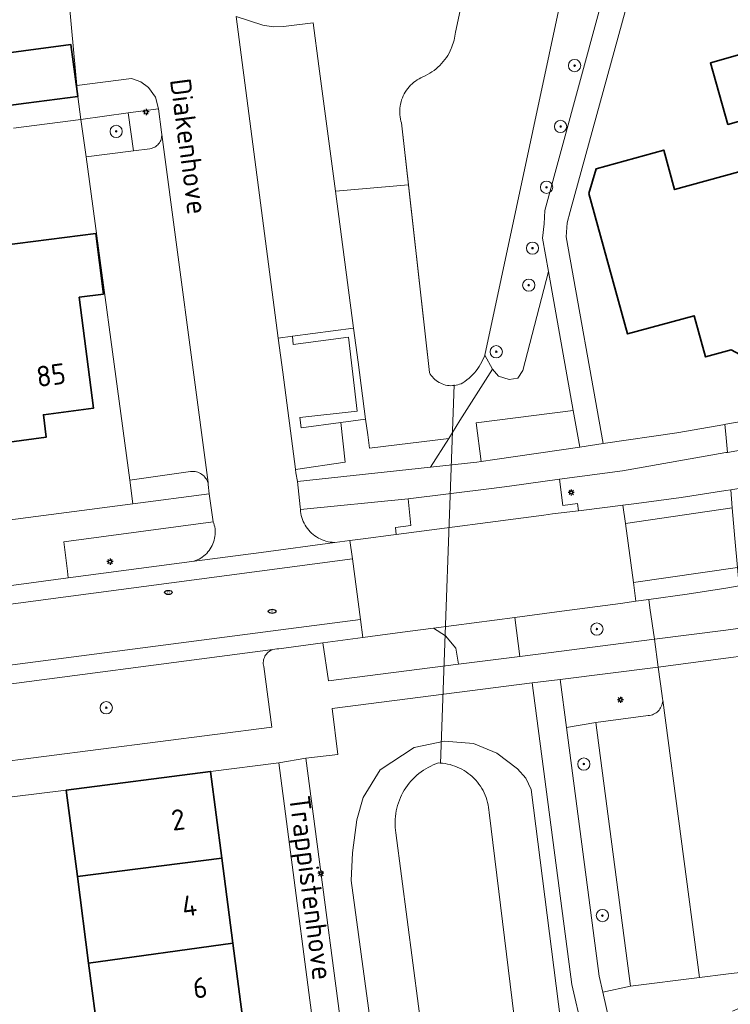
# Model space of a CAD drawing. Header units: metres. Extents: x 152610 to 160096, y 456114 to 462495.
# Tile 513 of 938: x 158454 to 158500, y 459817 to 459881. Entities that reach past the tile are written whole.
import ezdxf
from ezdxf.enums import TextEntityAlignment as Align

# ---------------------------------------------------------------- set-up
doc = ezdxf.new("R2010")
doc.units = ezdxf.units.M
doc.header["$LTSCALE"] = 0.5
doc.layers.get('0').update_dxf_attribs({"linetype": 'CONTINUOUS'})
for name, color, linetype, lineweight in [('B-PV-GK-BESCHOEIING-G', 251, 'GK-BESCHOEIING-SO', 18), ('B-PV-GR-BEPLANTING_CULTUUR_BOSPLANTSOEN-GV', 251, 'CONTINUOUS', 18), ('B-PV-GR-BEPLANTING_CULTUUR_HEESTERS-GV', 251, 'CONTINUOUS', 18), ('B-PV-GR-BOOM-S', 251, 'CONTINUOUS', 25), ('B-PV-GR-HAAG-GV', 251, 'CONTINUOUS', 13), ('B-PV-GW-TALUD_KRUIN-G', 251, 'CONTINUOUS', 18), ('B-PV-IE-MEUBILAIR-S', 251, 'CONTINUOUS', 25), ('B-PV-IE-TERREINAFSCHEIDING_KUNSTMATIG_MUUR-GV', 251, 'CONTINUOUS', 18), ('B-PV-KW-KUNSTWERK_DUIKER-G', 251, 'CONTINUOUS', 18), ('B-PV-OG-BEBOUWING-GV', 6, 'CONTINUOUS', 35), ('B-PV-OG-BEBOUWING-T18', 1, 'CONTINUOUS', 18), ('B-PV-OG-TERREIN_BEGROEID-GV', 251, 'CONTINUOUS', 18), ('B-PV-OG-TOPOGRAFIE-T18', 1, 'CONTINUOUS', 18), ('B-PV-OG-WATER_SLOOT-GV', 251, 'CONTINUOUS', 18), ('B-PV-VH-GESLOTENVERHARDING_ASFALT-GV', 251, 'CONTINUOUS', 18), ('B-PV-VH-GESLOTENVERHARDING_BETON-GV', 251, 'CONTINUOUS', 18), ('B-PV-VH-ONVERHARD_ZAND-GV', 251, 'CONTINUOUS', 18), ('B-PV-VH-OPENVERHARDING_BETONSTRAATSTEEN-GV', 251, 'CONTINUOUS', 18), ('B-PV-VH-OPENVERHARDING_TEGEL-GV', 251, 'CONTINUOUS', 18)]:
    doc.layers.add(name, color=color, linetype=linetype, lineweight=lineweight)
doc.styles.add('NLCS-ISO', font='NLCS-ISO.ttf')
doc.styles.add('NLCS-ISO-M750-T18', font='NLCS-ISO.ttf', dxfattribs={"height": 1.35})
doc.linetypes.add('GK-BESCHOEIING-SO', pattern='A,18,-3,[1,NLCS.SHX,S=0.6,R=0,X=0,Y=0],-3', length=24)

# ---------------------------------------------------------------- blocks, each defined once
blk = doc.blocks.new('SIE-MEUBILAIR_PAAL_LICHTMAST-SO')
for points in [[(-0.62, 0), (-1, 0)], [(-0.71, 0.71), (-0.44, 0.44)], [(0, 1), (0, 0.62)], [(0.44, 0.44), (0.71, 0.71)], [(1, 0), (0.62, 0)], [(-0.71, -0.71), (-0.44, -0.44)], [(0, -0.62), (0, -1)], [(0.44, -0.44), (0.71, -0.71)]]:
    blk.add_lwpolyline(points)
blk.add_circle((0, 0), 0.5)
blk = doc.blocks.new('SIE-MEUBILAIR_PUT_RIOOLPUT-SO')
blk.add_ellipse((0, 0), major_axis=(1.25, 0), ratio=0.54)
at = {"style": 'NLCS-ISO'}
blk.add_text('ri', height=0.75, dxfattribs=at).set_placement((-0.04, 0.07), align=Align.MIDDLE_CENTER)
blk = doc.blocks.new('SGR-BOOM_GBKN-SO')
at = {"linetype": 'ByBlock', "lineweight": 18}
h = blk.add_hatch(color=0, dxfattribs=at)
h.dxf.hatch_style = 1
edge = h.paths.add_edge_path()
edge.add_arc((0, 0), 0.25, 0, 360)
at = {"color": 0, "linetype": 'ByBlock', "lineweight": 18}
for radius in [2, 0.25]:
    blk.add_circle((0, 0), radius, dxfattribs=at)
at = {"color": 0, "linetype": 'ByBlock', "lineweight": 18, "style": 'NLCS-ISO'}
blk.add_attdef('SOORT', (2.5, 0), '', height=1.5, dxfattribs=at)

msp = doc.modelspace()

# ---------------------------------------------------------------- linework, layer by layer
at = {"layer": 'B-PV-GK-BESCHOEIING-G', "flags": 128}
for points in [[(158482.859, 459857.351), (158482.756, 459857.303), (158482.649, 459857.262), (158482.539, 459857.229), (158482.427, 459857.203), (158482.314, 459857.186), (158482.2, 459857.176), (158482.085, 459857.174), (158481.971, 459857.181), (158481.857, 459857.195), (158481.745, 459857.217), (158481.634, 459857.247), (158481.526, 459857.284), (158481.421, 459857.329), (158481.319, 459857.382), (158481.221, 459857.441), (158481.127, 459857.507), (158481.038, 459857.579), (158480.955, 459857.657), (158480.877, 459857.741), (158480.805, 459857.831), (158480.74, 459857.925), (158480.681, 459858.023), (158478.864, 459874.302), (158478.832, 459874.416), (158478.8, 459874.553), (158478.777, 459874.692), (158478.762, 459874.832), (158478.754, 459874.972), (158478.755, 459875.113), (158478.764, 459875.253), (158478.78, 459875.393), (158478.804, 459875.532), (158478.837, 459875.669), (158478.877, 459875.803), (158478.924, 459875.936), (158478.979, 459876.065), (158479.042, 459876.191), (158479.111, 459876.314), (158479.187, 459876.432), (158479.27, 459876.545), (158479.359, 459876.654), (158479.455, 459876.758), (158479.556, 459876.856), (158479.662, 459876.948), (158479.773, 459877.034), (158479.889, 459877.113), (158480.01, 459877.186), (158480.134, 459877.251), (158480.262, 459877.31), (158480.414, 459877.379), (158480.563, 459877.454), (158480.708, 459877.537), (158480.849, 459877.627), (158480.985, 459877.723), (158481.117, 459877.826), (158481.243, 459877.935), (158481.364, 459878.05), (158481.48, 459878.171), (158481.589, 459878.297), (158481.693, 459878.428), (158481.79, 459878.564), (158481.88, 459878.704), (158481.964, 459878.848), (158482.04, 459878.997), (158482.11, 459879.149), (158482.131, 459879.2), (158482.308, 459879.697), (158482.396, 459880.217), (158485.88, 459896.56), (158489.95, 459915.29), (158494.249, 459935.325), (158494.258, 459935.466), (158494.275, 459935.615), (158494.3, 459935.763), (158494.332, 459935.91), (158494.373, 459936.054), (158494.421, 459936.196), (158494.477, 459936.336), (158494.54, 459936.472), (158494.61, 459936.605), (158494.687, 459936.734), (158494.771, 459936.858), (158494.861, 459936.978), (158494.958, 459937.093), (158495.061, 459937.202), (158495.169, 459937.306), (158495.213, 459937.346), (158495.328, 459937.444), (158495.449, 459937.536), (158495.574, 459937.621), (158495.704, 459937.699), (158495.837, 459937.771), (158495.974, 459937.835), (158496.115, 459937.892), (158496.258, 459937.941), (158496.403, 459937.983), (158496.551, 459938.017), (158496.7, 459938.044), (158496.85, 459938.062), (158497.001, 459938.072), (158497.153, 459938.075), (158497.304, 459938.069), (158497.455, 459938.056), (158497.605, 459938.034), (158497.753, 459938.005), (158497.9, 459937.968), (158498.045, 459937.923), (158498.187, 459937.87), (158498.326, 459937.81), (158498.462, 459937.743), (158498.594, 459937.669), (158498.722, 459937.588), (158498.845, 459937.5), (158498.964, 459937.406), (158499.077, 459937.306), (158499.185, 459937.2), (158499.287, 459937.088), (158499.384, 459936.971), (158499.474, 459936.849), (158499.557, 459936.723), (158500, 459934.95), (158500.27, 459933.87), (158500, 459932.606), (158484.296, 459859.171), (158484.244, 459859.034), (158484.177, 459858.877), (158484.102, 459858.724), (158484.02, 459858.575), (158483.932, 459858.43), (158483.836, 459858.289), (158483.734, 459858.152), (158483.626, 459858.021), (158483.512, 459857.895), (158483.392, 459857.774), (158483.266, 459857.659), (158483.135, 459857.55), (158482.999, 459857.447)], [(158485.035, 459791.481), (158485.146, 459791.394), (158485.262, 459791.313), (158485.383, 459791.239), (158485.507, 459791.171), (158485.635, 459791.111), (158485.767, 459791.058), (158485.901, 459791.013), (158486.037, 459790.976), (158486.175, 459790.946), (158486.315, 459790.924), (158486.456, 459790.91), (158486.597, 459790.903), (158486.739, 459790.905), (158486.88, 459790.915), (158487.02, 459790.933), (158487.159, 459790.959), (158487.297, 459790.992), (158487.432, 459791.034), (158487.565, 459791.083), (158487.694, 459791.139), (158487.821, 459791.202), (158487.943, 459791.273), (158488.062, 459791.35), (158488.176, 459791.434), (158488.285, 459791.525), (158488.388, 459791.621), (158488.481, 459791.717), (158489.232, 459792.896), (158489.836, 459794.157), (158491.011, 459801.668), (158491.036, 459801.79), (158491.054, 459801.913), (158491.064, 459802.037), (158491.065, 459802.162), (158491.059, 459802.286), (158491.044, 459802.41), (158491.022, 459802.533), (158490.992, 459802.653), (158490.954, 459802.772), (158490.909, 459802.888), (158490.856, 459803.001), (158490.796, 459803.11), (158490.73, 459803.215), (158490.656, 459803.316), (158490.577, 459803.412), (158490.491, 459803.502), (158490.4, 459803.587), (158490.303, 459803.666), (158490.202, 459803.738), (158490.151, 459803.771), (158488.509, 459804.513), (158488.391, 459804.618), (158488.273, 459804.734), (158488.161, 459804.856), (158488.055, 459804.982), (158487.955, 459805.114), (158487.862, 459805.25), (158487.776, 459805.391), (158487.696, 459805.536), (158487.623, 459805.684), (158487.558, 459805.836), (158487.5, 459805.991), (158487.45, 459806.148), (158487.407, 459806.308), (158487.372, 459806.469), (158487.345, 459806.632), (158487.326, 459806.796), (158487.315, 459806.961), (158484.58, 459829.358), (158484.567, 459829.523), (158484.545, 459829.687), (158484.516, 459829.849), (158484.479, 459830.011), (158484.435, 459830.17), (158484.382, 459830.327), (158484.322, 459830.481), (158484.255, 459830.632), (158484.18, 459830.779), (158484.099, 459830.923), (158484.01, 459831.063), (158483.915, 459831.198), (158483.814, 459831.329), (158483.706, 459831.454), (158483.592, 459831.574), (158483.473, 459831.688), (158483.348, 459831.797), (158483.218, 459831.899), (158483.084, 459831.995), (158482.945, 459832.085), (158482.801, 459832.167), (158482.654, 459832.243), (158482.504, 459832.311), (158482.35, 459832.372), (158482.194, 459832.425), (158482.035, 459832.471), (158481.874, 459832.509), (158481.711, 459832.539), (158481.547, 459832.562), (158481.383, 459832.576), (158481.278, 459832.581), (158481.107, 459832.52), (158480.939, 459832.452), (158480.774, 459832.376), (158480.612, 459832.293), (158480.454, 459832.203), (158480.3, 459832.106), (158480.151, 459832.003), (158480.007, 459831.893), (158479.867, 459831.776), (158479.733, 459831.654), (158479.604, 459831.526), (158479.481, 459831.392), (158479.364, 459831.253), (158479.253, 459831.11), (158479.149, 459830.961), (158479.051, 459830.808), (158478.96, 459830.65), (158478.876, 459830.489), (158478.799, 459830.325), (158478.73, 459830.157), (158478.668, 459829.986), (158478.614, 459829.813), (158478.567, 459829.637), (158478.528, 459829.46), (158478.497, 459829.281), (158478.474, 459829.101), (158478.459, 459828.92), (158478.452, 459828.738), (158478.453, 459828.556), (158478.461, 459828.375), (158478.478, 459828.194), (158478.5, 459828.033), (158482.926, 459794.134), (158483.017, 459793.929), (158483.115, 459793.727), (158483.221, 459793.528), (158483.333, 459793.334), (158483.452, 459793.144), (158483.578, 459792.958), (158483.711, 459792.777), (158483.85, 459792.6), (158483.995, 459792.429), (158484.146, 459792.262), (158484.303, 459792.102), (158484.465, 459791.947), (158484.633, 459791.798), (158484.806, 459791.655), (158484.985, 459791.518)]]:
    msp.add_lwpolyline(points, close=True, dxfattribs=at)
at = {"layer": 'B-PV-GR-BEPLANTING_CULTUUR_BOSPLANTSOEN-GV', "flags": 128}
msp.add_lwpolyline([(158503.264, 459942.976), (158502.271, 459943.233), (158501.673, 459942.809), (158500, 459934.95), (158500.27, 459933.87), (158500, 459932.606), (158484.296, 459859.171), (158484.796, 459858.247), (158485.183, 459857.785), (158485.888, 459857.571), (158486.448, 459857.668), (158486.778, 459858.17), (158488.442, 459864.606), (158488.054, 459866.783), (158488.156, 459867.733), (158488.207, 459868.584), (158492.786, 459885.444), (158493.879, 459888.522), (158495.186, 459898.113), (158500, 459923.027), (158503.55, 459941.4), (158503.913, 459942.54)], close=True, dxfattribs=at)
at = {"layer": 'B-PV-GR-BEPLANTING_CULTUUR_HEESTERS-GV', "flags": 128}
for points in [[(158461.059, 459874.952), (158457.98, 459874.52), (158458.32, 459872.09), (158461.405, 459872.485)], [(158493.79, 459818.04), (158491.53, 459835.22), (158489.611, 459834.901), (158491.75, 459818.69), (158491.983, 459817.642)]]:
    msp.add_lwpolyline(points, close=True, dxfattribs=at)
at = {"layer": 'B-PV-GR-HAAG-GV', "flags": 128}
for points in [[(158465.333, 459851.582), (158465.242, 459851.585), (158465.151, 459851.58), (158465.109, 459851.575), (158461.16, 459851.02), (158461.361, 459849.477), (158466.334, 459850.113), (158466.277, 459850.732), (158466.257, 459850.821), (158466.229, 459850.908), (158466.194, 459850.992), (158466.151, 459851.072), (158466.102, 459851.149), (158466.046, 459851.22), (158465.984, 459851.287), (158465.916, 459851.348), (158465.843, 459851.403), (158465.766, 459851.451), (158465.685, 459851.492), (158465.6, 459851.527), (158465.513, 459851.553), (158465.424, 459851.572)], [(158495.35, 459840.64), (158495.05, 459842.7), (158494.976, 459843.231), (158494.14, 459843.118), (158493.138, 459842.983), (158489.323, 459842.468), (158486.244, 459842.061), (158486.579, 459839.521), (158487.77, 459839.673)], [(158482.571, 459839.01), (158482.408, 459840.065), (158481.741, 459840.872), (158480.947, 459841.362), (158479.436, 459841.162), (158477.305, 459840.88), (158476.346, 459840.753), (158473.75, 459840.41), (158474.1, 459837.93)], [(158495.852, 459836.959), (158495.6, 459838.83), (158489.2, 459838.02), (158489.611, 459834.901), (158491.53, 459835.22), (158494.95, 459835.67), (158495.039, 459835.68), (158495.127, 459835.699), (158495.214, 459835.725), (158495.297, 459835.758), (158495.377, 459835.799), (158495.453, 459835.847), (158495.525, 459835.901), (158495.592, 459835.962), (158495.652, 459836.028), (158495.707, 459836.099), (158495.755, 459836.175), (158495.797, 459836.255), (158495.831, 459836.339), (158495.857, 459836.424), (158495.876, 459836.512), (158495.887, 459836.602), (158495.89, 459836.671), (158495.88, 459836.75)]]:
    msp.add_lwpolyline(points, close=True, dxfattribs=at)
msp.add_lwpolyline([(158500.43, 459816.41), (158503.5, 459817.75), (158503.8, 459818.24), (158502.68, 459818.59), (158501.816, 459818.845), (158500.92, 459818.93), (158500, 459818.816), (158498.28, 459818.601), (158493.79, 459818.04), (158491.983, 459817.642), (158492.5, 459815.31)], dxfattribs=at)
at = {"layer": 'B-PV-GW-TALUD_KRUIN-G', "flags": 128}
msp.add_lwpolyline([(158483.564, 459833.859), (158481.659, 459833.998), (158479.687, 459833.596), (158477.468, 459832.122), (158476.359, 459830.328), (158475.947, 459828.875), (158475.668, 459826.714), (158475.588, 459824.914), (158479.858, 459793.387), (158479.985, 459792.19), (158480.647, 459790.696), (158482.311, 459789.023), (158484.572, 459788.521), (158487.462, 459788.646), (158490.288, 459789.27), (158491.392, 459790.575), (158492.475, 459793.223), (158494.545, 459801.605), (158494.715, 459802.152), (158489.84, 459811.048), (158487.319, 459830.848), (158486.96, 459831.587), (158486.424, 459832.207), (158485.087, 459833.214)], close=True, dxfattribs=at)
at = {"layer": 'B-PV-IE-TERREINAFSCHEIDING_KUNSTMATIG_MUUR-GV', "flags": 128}
msp.add_lwpolyline([(158475.744, 459860.929), (158471.762, 459860.394), (158471.803, 459859.86), (158475.413, 459860.329), (158475.969, 459855.516), (158472.249, 459855.094), (158472.334, 459854.429), (158474.918, 459854.771), (158476.53, 459854.984), (158476.039, 459858.698)], close=True, dxfattribs=at)
at = {"layer": 'B-PV-KW-KUNSTWERK_DUIKER-G', "flags": 128}
msp.add_lwpolyline([(158482.298, 459857.23), (158481.41, 459832.552)], dxfattribs=at)
at = {"layer": 'B-PV-OG-BEBOUWING-GV', "flags": 128}
for points in [[(158457.77, 459876.035), (158457.325, 459879.406), (158451.135, 459878.588), (158451.215, 459877.967), (158451.221, 459877.968), (158451.573, 459875.216), (158454.4, 459875.59)], [(158503.811, 459875.236), (158502.674, 459879.265), (158499.002, 459878.229), (158500.139, 459874.2)], [(158504.379, 459874.854), (158501.25, 459873.99), (158501.96, 459871.42), (158496.667, 459869.954), (158495.954, 459872.528), (158491.551, 459871.312), (158491.082, 459869.707), (158493.594, 459860.545), (158497.934, 459861.735), (158498.67, 459859.05), (158500.355, 459859.511), (158502.086, 459858.567), (158502.995, 459860.235), (158505.13, 459860.82), (158503.14, 459868.02), (158506.006, 459868.808)], [(158459.453, 459863.145), (158458.941, 459867.102), (158451.771, 459866.176), (158452.029, 459864.185), (158451.901, 459864.168), (158453.305, 459853.5), (158455.72, 459853.82), (158455.53, 459855.28), (158458.8, 459855.71), (158457.866, 459862.94)], [(158467.158, 459826.381), (158466.42, 459832.03), (158457.02, 459830.81), (158457.746, 459825.182)], [(158467.884, 459820.825), (158467.158, 459826.381), (158457.746, 459825.182), (158458.474, 459819.536)], [(158468.555, 459815.688), (158467.884, 459820.825), (158458.474, 459819.536), (158459.132, 459814.439)]]:
    msp.add_lwpolyline(points, close=True, dxfattribs=at)
at = {"layer": 'B-PV-OG-TERREIN_BEGROEID-GV', "flags": 128}
for points in [[(158480.681, 459858.023), (158479.314, 459870.273), (158474.563, 459869.85), (158475.744, 459860.929), (158476.039, 459858.698), (158476.53, 459854.984), (158476.665, 459853.965), (158476.78, 459853.1), (158481.949, 459853.738), (158482.679, 459854.895), (158484.796, 459858.247), (158484.296, 459859.171), (158484.244, 459859.034), (158484.177, 459858.878), (158484.102, 459858.724), (158484.02, 459858.575), (158483.932, 459858.43), (158483.836, 459858.289), (158483.734, 459858.152), (158483.626, 459858.021), (158483.512, 459857.894), (158483.392, 459857.774), (158483.266, 459857.659), (158483.135, 459857.55), (158482.999, 459857.447), (158482.859, 459857.351), (158482.755, 459857.303), (158482.648, 459857.262), (158482.539, 459857.229), (158482.427, 459857.203), (158482.314, 459857.186), (158482.2, 459857.176), (158482.085, 459857.174), (158481.971, 459857.181), (158481.857, 459857.195), (158481.745, 459857.217), (158481.635, 459857.247), (158481.526, 459857.284), (158481.421, 459857.329), (158481.319, 459857.382), (158481.221, 459857.441), (158481.127, 459857.507), (158481.038, 459857.579), (158480.955, 459857.657), (158480.877, 459857.742), (158480.805, 459857.831), (158480.74, 459857.925)], [(158490.056, 459855.564), (158488.442, 459864.606), (158486.778, 459858.17), (158486.448, 459857.668), (158485.888, 459857.571), (158485.183, 459857.785), (158484.796, 459858.247), (158482.679, 459854.895), (158481.949, 459853.738), (158480.765, 459851.863), (158483.77, 459852.19), (158484.062, 459852.233), (158483.732, 459854.75)], [(158481.949, 459853.738), (158476.78, 459853.1), (158476.665, 459853.965), (158476.53, 459854.984), (158474.918, 459854.771), (158475.205, 459852.194), (158471.962, 459851.709), (158471.99, 459851.49), (158472.09, 459850.92), (158480.765, 459851.863)], [(158492.302, 459849.253), (158493.296, 459849.376), (158494.174, 459849.484), (158497.09, 459849.888), (158499.998, 459850.348), (158500.319, 459850.383), (158503.503, 459850.916), (158506.68, 459851.49), (158507.29, 459851.61), (158507.19, 459852.12), (158506.82, 459854.01), (158500.108, 459852.826), (158500, 459852.808), (158493.26, 459851.62), (158489.155, 459851.07), (158489.371, 459849.357), (158490.346, 459849.485), (158490.41, 459849.02)], [(158476.379, 459847.19), (158478.355, 459847.443), (158478.524, 459847.465), (158478.465, 459847.927), (158479.469, 459848.059), (158479.291, 459849.791), (158472.28, 459849.11), (158472.291, 459848.975), (158472.311, 459848.842), (158472.338, 459848.709), (158472.373, 459848.579), (158472.416, 459848.45), (158472.466, 459848.325), (158472.524, 459848.203), (158472.589, 459848.084), (158472.661, 459847.969), (158472.739, 459847.859), (158472.823, 459847.754), (158472.914, 459847.654), (158473.011, 459847.559), (158473.113, 459847.47), (158473.22, 459847.388), (158473.331, 459847.312), (158473.448, 459847.242), (158473.567, 459847.18), (158473.691, 459847.125), (158473.817, 459847.077), (158473.946, 459847.037), (158474.078, 459847.005), (158474.21, 459846.98), (158474.345, 459846.963), (158474.479, 459846.954), (158474.528, 459846.953), (158475.51, 459847.079)], [(158466.632, 459848.21), (158466.6, 459848.3), (158456.86, 459846.99), (158457.1, 459845.09), (158457.15, 459844.64), (158465.204, 459845.705), (158465.325, 459845.736), (158465.444, 459845.775), (158465.56, 459845.821), (158465.672, 459845.875), (158465.781, 459845.935), (158465.886, 459846.003), (158465.987, 459846.077), (158466.082, 459846.158), (158466.172, 459846.244), (158466.256, 459846.336), (158466.335, 459846.433), (158466.407, 459846.535), (158466.472, 459846.642), (158466.53, 459846.752), (158466.582, 459846.866), (158466.625, 459846.983), (158466.661, 459847.102), (158466.69, 459847.224), (158466.71, 459847.347), (158466.723, 459847.471), (158466.728, 459847.596), (158466.724, 459847.721), (158466.713, 459847.845), (158466.694, 459847.968), (158466.667, 459848.09)], [(158479.687, 459833.596), (158481.659, 459833.998), (158483.564, 459833.859), (158485.087, 459833.214), (158486.424, 459832.207), (158486.96, 459831.587), (158487.319, 459830.848), (158489.84, 459811.048), (158494.715, 459802.152), (158494.545, 459801.605), (158492.475, 459793.223), (158491.392, 459790.575), (158490.288, 459789.27), (158487.462, 459788.646), (158484.572, 459788.521), (158482.311, 459789.023), (158480.647, 459790.696), (158479.985, 459792.19), (158479.858, 459793.387), (158475.588, 459824.914), (158475.668, 459826.714), (158475.947, 459828.875), (158476.359, 459830.328), (158477.468, 459832.122)], [(158483.564, 459833.859), (158481.659, 459833.998), (158479.687, 459833.596), (158477.468, 459832.122), (158476.359, 459830.328), (158475.947, 459828.875), (158475.668, 459826.714), (158475.588, 459824.914), (158479.858, 459793.387), (158479.985, 459792.19), (158480.647, 459790.696), (158482.311, 459789.023), (158484.572, 459788.521), (158487.462, 459788.646), (158490.288, 459789.27), (158491.392, 459790.575), (158492.475, 459793.223), (158494.545, 459801.605), (158494.715, 459802.152), (158489.84, 459811.048), (158487.319, 459830.848), (158486.96, 459831.587), (158486.424, 459832.207), (158485.087, 459833.214)]]:
    msp.add_lwpolyline(points, close=True, dxfattribs=at)
for points in [[(158490.646, 459815.226), (158489.96, 459818.14), (158487.391, 459837.801), (158474.35, 459836.14), (158474.72, 459833.13), (158472.63, 459832.89), (158478.76, 459786.39)], [(158482.926, 459794.134), (158478.5, 459828.033), (158478.478, 459828.194), (158478.461, 459828.375), (158478.453, 459828.556), (158478.452, 459828.738), (158478.459, 459828.92), (158478.474, 459829.101), (158478.497, 459829.281), (158478.528, 459829.46), (158478.567, 459829.637), (158478.614, 459829.813), (158478.668, 459829.986), (158478.73, 459830.157), (158478.799, 459830.325), (158478.876, 459830.489), (158478.96, 459830.65), (158479.051, 459830.808), (158479.149, 459830.961), (158479.253, 459831.109), (158479.364, 459831.253), (158479.481, 459831.392), (158479.604, 459831.526), (158479.733, 459831.654), (158479.867, 459831.776), (158480.007, 459831.893), (158480.151, 459832.003), (158480.301, 459832.106), (158480.454, 459832.203), (158480.612, 459832.293), (158480.773, 459832.376), (158480.939, 459832.452), (158481.107, 459832.52), (158481.278, 459832.581), (158481.383, 459832.576), (158481.547, 459832.562), (158481.711, 459832.539), (158481.874, 459832.509), (158482.035, 459832.471), (158482.194, 459832.425), (158482.35, 459832.372), (158482.504, 459832.311), (158482.654, 459832.243), (158482.801, 459832.167), (158482.945, 459832.085), (158483.084, 459831.995), (158483.218, 459831.899), (158483.348, 459831.797), (158483.473, 459831.688), (158483.592, 459831.574), (158483.706, 459831.454), (158483.814, 459831.328), (158483.915, 459831.198), (158484.01, 459831.063), (158484.099, 459830.923), (158484.18, 459830.779), (158484.255, 459830.632), (158484.322, 459830.481), (158484.382, 459830.327), (158484.435, 459830.17), (158484.479, 459830.011), (158484.516, 459829.85), (158484.545, 459829.687), (158484.567, 459829.523), (158484.58, 459829.358), (158487.315, 459806.961)]]:
    msp.add_lwpolyline(points, dxfattribs=at)
at = {"layer": 'B-PV-OG-WATER_SLOOT-GV', "flags": 128}
for points in [[(158485.88, 459896.56), (158482.396, 459880.217), (158482.308, 459879.697), (158482.131, 459879.2), (158482.109, 459879.149), (158482.04, 459878.997), (158481.964, 459878.848), (158481.88, 459878.704), (158481.79, 459878.563), (158481.693, 459878.428), (158481.589, 459878.297), (158481.48, 459878.171), (158481.364, 459878.05), (158481.243, 459877.935), (158481.117, 459877.826), (158480.985, 459877.723), (158480.849, 459877.627), (158480.708, 459877.537), (158480.563, 459877.455), (158480.414, 459877.379), (158480.262, 459877.31), (158480.134, 459877.251), (158480.01, 459877.186), (158479.889, 459877.113), (158479.773, 459877.034), (158479.662, 459876.948), (158479.556, 459876.856), (158479.455, 459876.758), (158479.359, 459876.654), (158479.27, 459876.545), (158479.187, 459876.432), (158479.111, 459876.314), (158479.042, 459876.191), (158478.979, 459876.065), (158478.924, 459875.936), (158478.877, 459875.803), (158478.837, 459875.668), (158478.804, 459875.532), (158478.78, 459875.393), (158478.764, 459875.253), (158478.755, 459875.113), (158478.754, 459874.972), (158478.762, 459874.832), (158478.777, 459874.692), (158478.801, 459874.553), (158478.832, 459874.416), (158478.864, 459874.302), (158479.314, 459870.273), (158480.681, 459858.023), (158480.74, 459857.925), (158480.805, 459857.831), (158480.877, 459857.742), (158480.955, 459857.657), (158481.038, 459857.579), (158481.127, 459857.507), (158481.221, 459857.441), (158481.319, 459857.382), (158481.421, 459857.329), (158481.526, 459857.284), (158481.635, 459857.247), (158481.745, 459857.217), (158481.857, 459857.195), (158481.971, 459857.181), (158482.085, 459857.174), (158482.2, 459857.176), (158482.314, 459857.186), (158482.427, 459857.203), (158482.539, 459857.229), (158482.648, 459857.262), (158482.755, 459857.303), (158482.859, 459857.351), (158482.999, 459857.447), (158483.135, 459857.55), (158483.266, 459857.659), (158483.392, 459857.774), (158483.512, 459857.894), (158483.626, 459858.021), (158483.734, 459858.152), (158483.836, 459858.289), (158483.932, 459858.43), (158484.02, 459858.575), (158484.102, 459858.724), (158484.177, 459858.878), (158484.244, 459859.034), (158484.296, 459859.171), (158500, 459932.606)], [(158487.315, 459806.961), (158484.58, 459829.358), (158484.567, 459829.523), (158484.545, 459829.687), (158484.516, 459829.85), (158484.479, 459830.011), (158484.435, 459830.17), (158484.382, 459830.327), (158484.322, 459830.481), (158484.255, 459830.632), (158484.18, 459830.779), (158484.099, 459830.923), (158484.01, 459831.063), (158483.915, 459831.198), (158483.814, 459831.328), (158483.706, 459831.454), (158483.592, 459831.574), (158483.473, 459831.688), (158483.348, 459831.797), (158483.218, 459831.899), (158483.084, 459831.995), (158482.945, 459832.085), (158482.801, 459832.167), (158482.654, 459832.243), (158482.504, 459832.311), (158482.35, 459832.372), (158482.194, 459832.425), (158482.035, 459832.471), (158481.874, 459832.509), (158481.711, 459832.539), (158481.547, 459832.562), (158481.383, 459832.576), (158481.278, 459832.581), (158481.107, 459832.52), (158480.939, 459832.452), (158480.773, 459832.376), (158480.612, 459832.293), (158480.454, 459832.203), (158480.301, 459832.106), (158480.151, 459832.003), (158480.007, 459831.893), (158479.867, 459831.776), (158479.733, 459831.654), (158479.604, 459831.526), (158479.481, 459831.392), (158479.364, 459831.253), (158479.253, 459831.109), (158479.149, 459830.961), (158479.051, 459830.808), (158478.96, 459830.65), (158478.876, 459830.489), (158478.799, 459830.325), (158478.73, 459830.157), (158478.668, 459829.986), (158478.614, 459829.813), (158478.567, 459829.637), (158478.528, 459829.46), (158478.497, 459829.281), (158478.474, 459829.101), (158478.459, 459828.92), (158478.452, 459828.738), (158478.453, 459828.556), (158478.461, 459828.375), (158478.478, 459828.194), (158478.5, 459828.033), (158482.926, 459794.134)]]:
    msp.add_lwpolyline(points, dxfattribs=at)
at = {"layer": 'B-PV-VH-GESLOTENVERHARDING_ASFALT-GV', "flags": 128}
for points in [[(158500.423, 459849.202), (158500.319, 459850.383), (158499.998, 459850.348), (158497.09, 459849.888), (158494.174, 459849.484), (158493.296, 459849.376), (158493.455, 459848.195)], [(158493.138, 459842.983), (158494.14, 459843.118), (158493.976, 459844.34), (158493.455, 459848.195), (158493.296, 459849.376), (158492.302, 459849.253), (158490.41, 459849.02), (158488.71, 459848.81), (158488.147, 459848.736), (158478.524, 459847.465), (158478.355, 459847.443), (158476.379, 459847.19), (158475.51, 459847.079), (158475.669, 459845.877), (158476.189, 459841.94), (158476.346, 459840.753), (158477.305, 459840.88), (158479.436, 459841.162), (158480.947, 459841.362), (158486.244, 459842.061), (158489.323, 459842.468)], [(158500.423, 459849.202), (158493.455, 459848.195), (158493.976, 459844.34), (158500.764, 459845.325), (158500.598, 459847.214)], [(158465.204, 459845.705), (158457.15, 459844.64), (158451.17, 459843.84), (158450.73, 459843.78), (158446.68, 459843.25), (158441.74, 459842.57), (158437.06, 459841.95), (158436.35, 459841.86), (158430.36, 459841.08), (158425.38, 459840.4), (158422.38, 459840.02), (158422.521, 459838.85), (158441.904, 459841.381), (158446.844, 459842.061), (158457.307, 459843.45), (158465.361, 459844.515), (158475.669, 459845.877), (158475.51, 459847.079), (158474.528, 459846.953), (158469.716, 459846.309)], [(158422.99, 459834.941), (158437.901, 459836.909), (158441.871, 459837.439), (158450.005, 459838.51), (158470.325, 459841.165), (158476.189, 459841.94), (158475.669, 459845.877), (158465.361, 459844.515), (158457.307, 459843.45), (158446.844, 459842.061), (158441.904, 459841.381), (158422.521, 459838.85), (158422.741, 459837.014)], [(158500.87, 459844.12), (158500.764, 459845.325), (158493.976, 459844.34), (158494.14, 459843.118), (158494.976, 459843.231), (158497.491, 459843.585), (158500, 459843.977)], [(158442.03, 459836.25), (158445, 459836.63), (158446.27, 459836.79), (158448.67, 459837.11), (158450.16, 459837.32), (158450.201, 459837.326), (158450.29, 459837.332), (158470.48, 459839.975), (158470.75, 459840.01), (158470.862, 459840.025), (158473.75, 459840.41), (158476.346, 459840.753), (158476.189, 459841.94), (158470.325, 459841.165), (158450.005, 459838.51), (158441.871, 459837.439), (158437.901, 459836.909), (158422.99, 459834.941), (158423.147, 459833.758), (158427.69, 459834.36), (158430.63, 459834.74), (158431.13, 459834.81), (158438.06, 459835.72)]]:
    msp.add_lwpolyline(points, close=True, dxfattribs=at)
at = {"layer": 'B-PV-VH-GESLOTENVERHARDING_BETON-GV', "flags": 128}
msp.add_lwpolyline([(158474.918, 459854.771), (158472.334, 459854.429), (158472.249, 459855.094), (158475.969, 459855.516), (158475.413, 459860.329), (158471.803, 459859.86), (158471.762, 459860.394), (158470.839, 459860.27), (158471.13, 459858.048), (158471.96, 459851.721), (158471.962, 459851.709), (158475.205, 459852.194)], close=True, dxfattribs=at)
at = {"layer": 'B-PV-VH-ONVERHARD_ZAND-GV', "flags": 128}
for points in [[(158465.333, 459851.582), (158465.242, 459851.585), (158465.151, 459851.58), (158465.109, 459851.575), (158461.16, 459851.02), (158461.361, 459849.477), (158466.334, 459850.113), (158466.277, 459850.732), (158466.257, 459850.821), (158466.229, 459850.908), (158466.194, 459850.992), (158466.151, 459851.072), (158466.102, 459851.149), (158466.046, 459851.22), (158465.984, 459851.287), (158465.916, 459851.348), (158465.843, 459851.403), (158465.766, 459851.451), (158465.685, 459851.492), (158465.6, 459851.527), (158465.513, 459851.553), (158465.424, 459851.572)], [(158493.138, 459842.983), (158489.323, 459842.468), (158486.244, 459842.061), (158486.579, 459839.521), (158487.77, 459839.673), (158495.35, 459840.64), (158495.05, 459842.7), (158494.976, 459843.231), (158494.14, 459843.118)], [(158482.571, 459839.01), (158482.408, 459840.065), (158481.741, 459840.872), (158480.947, 459841.362), (158479.436, 459841.162), (158477.305, 459840.88), (158476.346, 459840.753), (158473.75, 459840.41), (158474.1, 459837.93)], [(158495.852, 459836.959), (158495.6, 459838.83), (158489.2, 459838.02), (158489.611, 459834.901), (158491.53, 459835.22), (158494.95, 459835.67), (158495.039, 459835.68), (158495.127, 459835.699), (158495.214, 459835.725), (158495.297, 459835.758), (158495.377, 459835.799), (158495.453, 459835.847), (158495.525, 459835.901), (158495.592, 459835.962), (158495.652, 459836.028), (158495.707, 459836.099), (158495.755, 459836.175), (158495.797, 459836.255), (158495.831, 459836.339), (158495.857, 459836.424), (158495.876, 459836.512), (158495.887, 459836.602), (158495.89, 459836.671), (158495.88, 459836.75)]]:
    msp.add_lwpolyline(points, close=True, dxfattribs=at)
msp.add_lwpolyline([(158500.43, 459816.41), (158503.5, 459817.75), (158503.8, 459818.24), (158502.68, 459818.59), (158501.816, 459818.845), (158500.92, 459818.93), (158500, 459818.816), (158498.28, 459818.601), (158493.79, 459818.04), (158491.983, 459817.642), (158492.5, 459815.31)], dxfattribs=at)
at = {"layer": 'B-PV-VH-OPENVERHARDING_BETONSTRAATSTEEN-GV', "flags": 128}
for points in [[(158456, 459895.37), (158457.63, 459877.68), (158457.711, 459876.733), (158461.277, 459877.207), (158461.869, 459876.982), (158462.381, 459876.609), (158462.826, 459875.975), (158463.034, 459875.229), (158463.22, 459873.71), (158463.243, 459873.541), (158466.266, 459850.855), (158466.277, 459850.732), (158466.334, 459850.113), (158466.6, 459848.3), (158466.632, 459848.21), (158466.667, 459848.09), (158466.694, 459847.968), (158466.713, 459847.845), (158466.724, 459847.721), (158466.728, 459847.596), (158466.723, 459847.471), (158466.71, 459847.347), (158466.69, 459847.224), (158466.661, 459847.102), (158466.625, 459846.983), (158466.582, 459846.866), (158466.53, 459846.752), (158466.472, 459846.642), (158466.407, 459846.535), (158466.335, 459846.433), (158466.256, 459846.336), (158466.172, 459846.244), (158466.082, 459846.158), (158465.987, 459846.077), (158465.886, 459846.003), (158465.781, 459845.935), (158465.672, 459845.875), (158465.56, 459845.821), (158465.444, 459845.775), (158465.325, 459845.736), (158465.204, 459845.705), (158469.716, 459846.309), (158474.528, 459846.953), (158474.479, 459846.954), (158474.345, 459846.963), (158474.21, 459846.98), (158474.078, 459847.005), (158473.946, 459847.037), (158473.817, 459847.077), (158473.691, 459847.125), (158473.567, 459847.18), (158473.448, 459847.242), (158473.331, 459847.312), (158473.22, 459847.388), (158473.113, 459847.47), (158473.011, 459847.559), (158472.914, 459847.654), (158472.823, 459847.754), (158472.739, 459847.859), (158472.661, 459847.969), (158472.589, 459848.084), (158472.524, 459848.203), (158472.466, 459848.325), (158472.416, 459848.45), (158472.373, 459848.579), (158472.338, 459848.709), (158472.311, 459848.842), (158472.291, 459848.975), (158472.28, 459849.11), (158472.262, 459849.279), (158472.09, 459850.92), (158471.99, 459851.49), (158471.962, 459851.709), (158471.96, 459851.721), (158471.13, 459858.048), (158470.839, 459860.27), (158468.09, 459881.24)], [(158451.82, 459832.53), (158470.41, 459834.92), (158469.89, 459838.865), (158469.872, 459838.95), (158469.862, 459839.036), (158469.861, 459839.122), (158469.867, 459839.208), (158469.881, 459839.293), (158469.903, 459839.376), (158469.932, 459839.457), (158469.969, 459839.535), (158470.013, 459839.609), (158470.064, 459839.679), (158470.121, 459839.744), (158470.183, 459839.803), (158470.251, 459839.856), (158470.324, 459839.903), (158470.4, 459839.942), (158470.48, 459839.975), (158450.29, 459837.332)]]:
    msp.add_lwpolyline(points, dxfattribs=at)
for points in [[(158473.484, 459878.001), (158473.11, 459880.83), (158471.184, 459880.58), (158470.506, 459880.571), (158469.835, 459880.666), (158468.09, 459881.24), (158470.839, 459860.27), (158471.762, 459860.394), (158475.744, 459860.929), (158474.563, 459869.85)], [(158461.059, 459874.952), (158463.034, 459875.229), (158462.826, 459875.975), (158462.381, 459876.609), (158461.869, 459876.982), (158461.277, 459877.207), (158457.711, 459876.733), (158457.77, 459876.035), (158457.98, 459874.52)], [(158466.266, 459850.855), (158463.243, 459873.541), (158463.243, 459873.489), (158463.237, 459873.404), (158463.223, 459873.321), (158463.201, 459873.239), (158463.172, 459873.159), (158463.135, 459873.083), (158463.091, 459873.011), (158463.041, 459872.943), (158462.984, 459872.88), (158462.922, 459872.822), (158462.854, 459872.771), (158462.782, 459872.727), (158462.706, 459872.689), (158462.627, 459872.659), (158462.545, 459872.636), (158462.462, 459872.621), (158461.405, 459872.485), (158458.32, 459872.09), (158461.16, 459851.02), (158465.109, 459851.575), (158465.151, 459851.58), (158465.242, 459851.585), (158465.333, 459851.582), (158465.424, 459851.572), (158465.513, 459851.553), (158465.6, 459851.527), (158465.685, 459851.492), (158465.766, 459851.451), (158465.843, 459851.403), (158465.916, 459851.348), (158465.984, 459851.287), (158466.046, 459851.22), (158466.102, 459851.149), (158466.151, 459851.072), (158466.194, 459850.992), (158466.229, 459850.908), (158466.257, 459850.821), (158466.277, 459850.732)], [(158501.11, 459841.39), (158500.87, 459844.12), (158500, 459843.977), (158497.491, 459843.585), (158494.976, 459843.231), (158495.05, 459842.7), (158495.35, 459840.64), (158500, 459841.245)], [(158501.56, 459837.45), (158501.32, 459839.58), (158500, 459839.407), (158495.6, 459838.83), (158495.852, 459836.959), (158495.88, 459836.75), (158495.89, 459836.671), (158498.28, 459818.601), (158500, 459818.816), (158500.92, 459818.93), (158501.816, 459818.845), (158502.68, 459818.59), (158503.8, 459818.24), (158505.73, 459821.38), (158503.93, 459822.31), (158503.649, 459822.591), (158503.48, 459822.95), (158503.09, 459825.74), (158503.085, 459825.767), (158503.077, 459825.853), (158503.076, 459825.94)], [(158498.28, 459818.601), (158495.89, 459836.671), (158495.887, 459836.602), (158495.876, 459836.512), (158495.857, 459836.424), (158495.831, 459836.339), (158495.797, 459836.255), (158495.755, 459836.175), (158495.707, 459836.099), (158495.652, 459836.028), (158495.592, 459835.962), (158495.525, 459835.901), (158495.453, 459835.847), (158495.377, 459835.799), (158495.297, 459835.758), (158495.214, 459835.725), (158495.127, 459835.699), (158495.039, 459835.68), (158494.95, 459835.67), (158491.53, 459835.22), (158493.79, 459818.04)]]:
    msp.add_lwpolyline(points, close=True, dxfattribs=at)
at = {"layer": 'B-PV-VH-OPENVERHARDING_TEGEL-GV', "flags": 128}
for points in [[(158499.363, 459899.222), (158497.812, 459899.6), (158493.879, 459888.522), (158492.786, 459885.444), (158488.207, 459868.584), (158488.156, 459867.733), (158488.054, 459866.783), (158488.442, 459864.606), (158490.056, 459855.564), (158490.483, 459853.171), (158492.009, 459853.394), (158489.605, 459866.881), (158489.657, 459867.781), (158489.858, 459868.532), (158494.235, 459884.441), (158495.391, 459887.542), (158498.714, 459897.465), (158499.03, 459897.4)], [(158461.059, 459874.952), (158461.405, 459872.485), (158462.462, 459872.621), (158462.545, 459872.636), (158462.627, 459872.659), (158462.706, 459872.689), (158462.782, 459872.727), (158462.854, 459872.771), (158462.922, 459872.822), (158462.984, 459872.88), (158463.041, 459872.943), (158463.091, 459873.011), (158463.135, 459873.083), (158463.172, 459873.159), (158463.201, 459873.239), (158463.223, 459873.321), (158463.237, 459873.404), (158463.243, 459873.489), (158463.243, 459873.541), (158463.22, 459873.71), (158463.034, 459875.229)], [(158490.483, 459853.171), (158490.056, 459855.564), (158483.732, 459854.75), (158484.062, 459852.233), (158484.946, 459852.362)], [(158500, 459854.016), (158499.945, 459854.644), (158496.816, 459854.096), (158492.009, 459853.394), (158490.483, 459853.171), (158484.946, 459852.362), (158484.062, 459852.233), (158483.77, 459852.19), (158480.765, 459851.863), (158472.09, 459850.92), (158472.262, 459849.279), (158472.28, 459849.11), (158479.291, 459849.791), (158484.737, 459850.478), (158485.902, 459850.634), (158489.155, 459851.07), (158493.26, 459851.62), (158500, 459852.808), (158500.108, 459852.826)], [(158489.371, 459849.357), (158489.155, 459851.07), (158485.902, 459850.634), (158484.737, 459850.478), (158479.291, 459849.791), (158479.469, 459848.059), (158478.465, 459847.927), (158478.524, 459847.465), (158488.147, 459848.736), (158488.71, 459848.81), (158490.41, 459849.02), (158490.346, 459849.485)], [(158466.6, 459848.3), (158466.334, 459850.113), (158461.361, 459849.477), (158421.76, 459844.31), (158422.33, 459840.47), (158422.38, 459840.02), (158425.38, 459840.4), (158430.36, 459841.08), (158436.35, 459841.86), (158436.3, 459842.31), (158436.06, 459844.27), (158441.4, 459844.97), (158441.68, 459843.02), (158441.74, 459842.57), (158446.68, 459843.25), (158446.62, 459843.7), (158446.38, 459845.65), (158450.84, 459846.22), (158451.11, 459844.28), (158451.17, 459843.84), (158457.15, 459844.64), (158457.1, 459845.09), (158456.86, 459846.99)], [(158482.571, 459839.01), (158486.579, 459839.521), (158486.244, 459842.061), (158480.947, 459841.362), (158481.741, 459840.872), (158482.408, 459840.065)], [(158501.32, 459839.58), (158501.11, 459841.39), (158500, 459841.245), (158495.35, 459840.64), (158495.6, 459838.83), (158500, 459839.407)], [(158476.883, 459786.55), (158477.52, 459781.675), (158479.3, 459781.928), (158479, 459784.57), (158495.369, 459786.83), (158495.271, 459787.783), (158495.209, 459788.739), (158493.449, 459788.42), (158478.76, 459786.39), (158472.63, 459832.89), (158470.87, 459832.58), (158476.648, 459788.343), (158476.866, 459786.68)]]:
    msp.add_lwpolyline(points, close=True, dxfattribs=at)
for points in [[(158453.59, 459873.97), (158457.98, 459874.52), (158457.77, 459876.035), (158454.4, 459875.59), (158451.573, 459875.216)], [(158536.91, 459862.7), (158531.57, 459861.4), (158525.97, 459860.03), (158510.52, 459856.52), (158508.55, 459856.14), (158500, 459854.661), (158499.945, 459854.644), (158500, 459854.016), (158500.108, 459852.826), (158506.82, 459854.01), (158507.19, 459852.12), (158510.597, 459852.733), (158513.99, 459853.42), (158513.63, 459855.38), (158526.35, 459858.28), (158526.83, 459856.29), (158532.61, 459857.71)], [(158448.2, 459829.73), (158457.02, 459830.81), (158466.42, 459832.03), (158470.87, 459832.58), (158472.63, 459832.89), (158474.72, 459833.13), (158474.35, 459836.14), (158487.391, 459837.801), (158489.2, 459838.02), (158495.6, 459838.83), (158495.35, 459840.64), (158487.77, 459839.673), (158486.579, 459839.521), (158482.571, 459839.01), (158474.1, 459837.93), (158473.75, 459840.41), (158470.862, 459840.025), (158470.75, 459840.01), (158470.48, 459839.975), (158470.4, 459839.942), (158470.324, 459839.903), (158470.251, 459839.856), (158470.183, 459839.803), (158470.121, 459839.744), (158470.064, 459839.679), (158470.013, 459839.609), (158469.969, 459839.535), (158469.932, 459839.457), (158469.903, 459839.376), (158469.881, 459839.293), (158469.867, 459839.208), (158469.861, 459839.122), (158469.862, 459839.036), (158469.872, 459838.95), (158469.89, 459838.865), (158470.41, 459834.92), (158451.82, 459832.53)], [(158492.5, 459815.31), (158491.983, 459817.642), (158491.75, 459818.69), (158489.611, 459834.901), (158489.2, 459838.02), (158487.391, 459837.801), (158489.96, 459818.14), (158490.646, 459815.226)]]:
    msp.add_lwpolyline(points, dxfattribs=at)

# ---------------------------------------------------------------- block references
at = {"layer": 'B-PV-GR-BOOM-S', "xscale": 0.2, "yscale": 0.2, "zscale": 0.2}
for p in [(158490.15, 459878.037), (158460.27, 459873.75), (158489.235, 459874.071), (158488.319, 459870.105), (158487.404, 459866.139), (158487.16, 459863.724), (158485.043, 459859.385), (158491.6, 459841.31), (158459.63, 459836.18), (158490.75, 459832.51), (158491.96, 459822.63)]:
    msp.add_blockref('SGR-BOOM_GBKN-SO', p, dxfattribs=at)
at = {"layer": 'B-PV-IE-MEUBILAIR-S', "xscale": 0.2, "yscale": 0.2, "zscale": 0.2}
for name, p in [('SIE-MEUBILAIR_PAAL_LICHTMAST-SO', (158462.217, 459875.014)), ('SIE-MEUBILAIR_PAAL_LICHTMAST-SO', (158489.925, 459850.213)), ('SIE-MEUBILAIR_PAAL_LICHTMAST-SO', (158459.87, 459845.705)), ('SIE-MEUBILAIR_PUT_RIOOLPUT-SO', (158463.677, 459843.696)), ('SIE-MEUBILAIR_PUT_RIOOLPUT-SO', (158470.438, 459842.466)), ('SIE-MEUBILAIR_PAAL_LICHTMAST-SO', (158493.134, 459836.697)), ('SIE-MEUBILAIR_PAAL_LICHTMAST-SO', (158473.61, 459825.386))]:
    msp.add_blockref(name, p, dxfattribs=at)

# ---------------------------------------------------------------- texts
at = {"layer": 'B-PV-OG-BEBOUWING-T18', "style": 'NLCS-ISO-M750-T18'}
for s, rotation, p in [('85', 7.6, (158456.025, 459857.867)), ('2', 7.4, (158464.31, 459828.882)), ('4', 7.4, (158465.042, 459823.279)), ('6', 7.4, (158465.741, 459817.933))]:
    msp.add_text(s, height=1.35, rotation=rotation, dxfattribs=at).set_placement(p, align=Align.MIDDLE)
at = {"layer": 'B-PV-OG-TOPOGRAFIE-T18', "style": 'NLCS-ISO-M750-T18'}
for s, rotation, p in [('Diakenhove', 277.5, (158465.028, 459872.773)), ('Trappistenhove', 277.4, (158472.784, 459824.418))]:
    msp.add_text(s, height=1.35, rotation=rotation, dxfattribs=at).set_placement(p, align=Align.MIDDLE)

doc.saveas('drawing.dxf')
